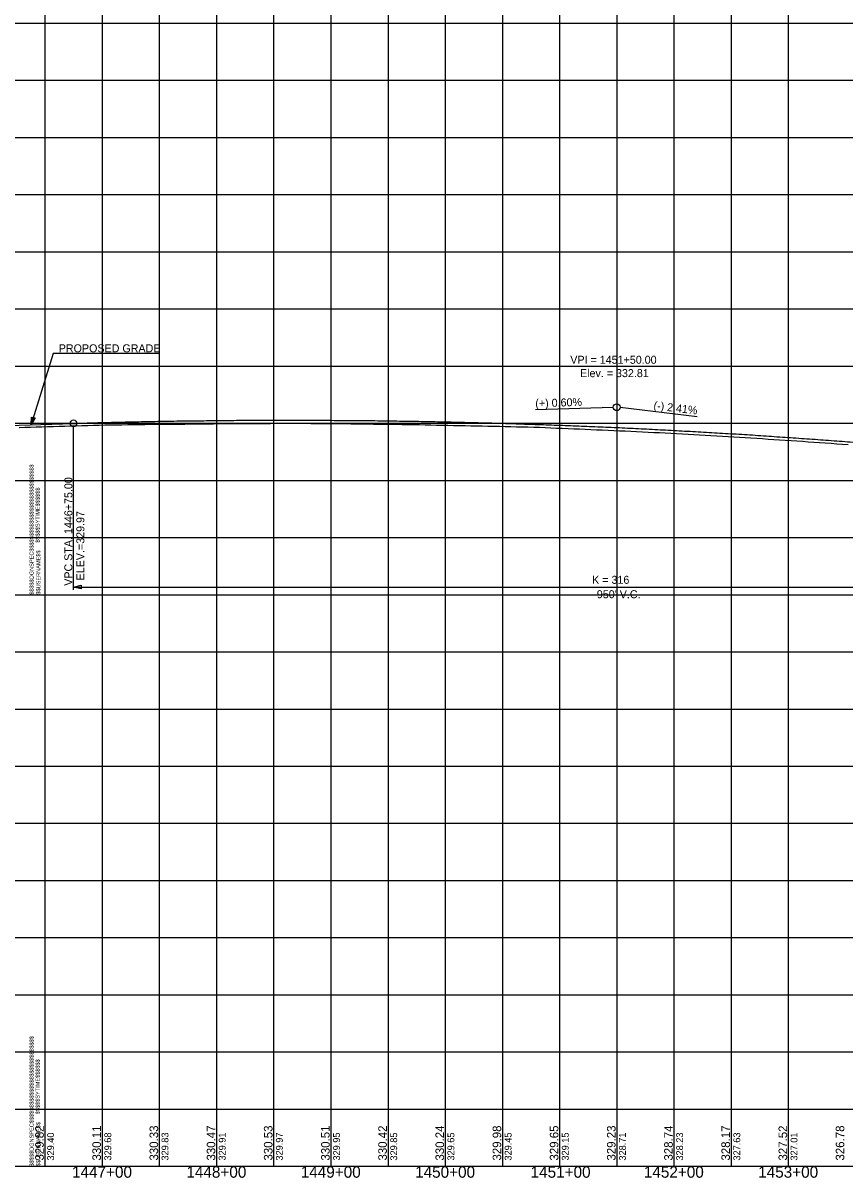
# Model space of a CAD drawing. Extents: x -90830 to 2015517, y -20856 to 836331.
# Drawn here: x 33554 to 34273, y -10807 to -9797 of the extents above; entities that cross this region are included whole.
import ezdxf

# ---------------------------------------------------------------- set-up
doc = ezdxf.new("R2010")
doc.units = 0
for name, color, linetype in [('Level 1', 7, 'Continuous'), ('RD_DDB_GradeTX', 7, 'Continuous'), ('RD_DDB_Profile_Elev', 7, 'Continuous'), ('RD_DDB_Profile_EX', 7, 'Continuous'), ('RD_DDB_Profile_Lbl', 7, 'Continuous'), ('RD_DDB_Profile_PR', 7, 'Continuous'), ('RD_DDB_StaTX', 7, 'Continuous'), ('RD_DDB_StripGrade', 7, 'Continuous'), ('RD_DDB_VCLbl', 7, 'Continuous'), ('RD_GPK_Profile_Cell', 7, 'Continuous'), ('RD_PD_Final_TX', 7, 'Continuous'), ('RD_TX_Drainage', 7, 'Continuous')]:
    doc.layers.add(name, color=color, linetype=linetype)

msp = doc.modelspace()

# ---------------------------------------------------------------- linework, layer by layer
at = {"layer": 'Level 1'}
for p, q in [((33573.5, -9297.1), (33573.5, -9797.1)), ((33573.5, -9297.1), (33573.5, -9797.1)), ((33573.5, -9297.1), (33573.5, -9797.1)), ((33623.5, -9297.1), (33623.5, -9797.1)), ((33673.5, -9297.1), (33673.5, -9797.1)), ((33723.5, -9297.1), (33723.5, -9797.1)), ((33773.5, -9297.1), (33773.5, -9797.1)), ((33823.5, -9297.1), (33823.5, -9797.1)), ((33873.5, -9297.1), (33873.5, -9797.1)), ((33923.5, -9297.1), (33923.5, -9797.1)), ((33973.5, -9297.1), (33973.5, -9797.1)), ((34023.5, -9297.1), (34023.5, -9797.1)), ((34073.5, -9297.1), (34073.5, -9797.1)), ((34123.5, -9297.1), (34123.5, -9797.1)), ((34173.5, -9297.1), (34173.5, -9797.1)), ((34223.5, -9297.1), (34223.5, -9797.1)), ((31973.5, -9797.1), (33573.5, -9797.1)), ((31973.5, -9797.1), (33573.5, -9797.1)), ((33573.5, -9797.1), (33573.5, -10297.1)), ((33573.5, -9797.1), (33573.5, -10297.1)), ((33573.5, -9797.1), (35173.5, -9797.1)), ((33573.5, -9797.1), (33573.5, -10297.1)), ((33573.5, -9797.1), (35173.5, -9797.1)), ((33623.5, -9797.1), (33623.5, -10297.1)), ((33673.5, -9797.1), (33673.5, -10297.1)), ((33723.5, -9797.1), (33723.5, -10297.1)), ((33773.5, -9797.1), (33773.5, -10297.1)), ((33823.5, -9797.1), (33823.5, -10297.1)), ((33873.5, -9797.1), (33873.5, -10297.1)), ((33923.5, -9797.1), (33923.5, -10297.1)), ((33973.5, -9797.1), (33973.5, -10297.1)), ((34023.5, -9797.1), (34023.5, -10297.1)), ((34073.5, -9797.1), (34073.5, -10297.1)), ((34123.5, -9797.1), (34123.5, -10297.1)), ((34173.5, -9797.1), (34173.5, -10297.1)), ((34223.5, -9797.1), (34223.5, -10297.1)), ((31973.5, -9847.1), (33573.5, -9847.1)), ((33573.5, -9847.1), (35173.5, -9847.1)), ((31973.5, -9897.1), (33573.5, -9897.1)), ((33573.5, -9897.1), (35173.5, -9897.1)), ((31973.5, -9947.1), (33573.5, -9947.1)), ((33573.5, -9947.1), (35173.5, -9947.1)), ((31973.5, -9997.1), (33573.5, -9997.1)), ((33573.5, -9997.1), (35173.5, -9997.1)), ((31973.5, -10047.1), (33573.5, -10047.1)), ((33573.5, -10047.1), (35173.5, -10047.1)), ((31973.5, -10097.1), (33573.5, -10097.1)), ((33573.5, -10097.1), (35173.5, -10097.1)), ((31973.5, -10147.1), (33573.5, -10147.1)), ((33573.5, -10147.1), (35173.5, -10147.1)), ((31973.5, -10197.1), (33573.5, -10197.1)), ((33573.5, -10197.1), (35173.5, -10197.1)), ((31973.5, -10247.1), (33573.5, -10247.1)), ((33573.5, -10247.1), (35173.5, -10247.1)), ((31973.5, -10297.1), (33573.5, -10297.1)), ((31973.5, -10297.1), (33573.5, -10297.1)), ((33573.5, -10297.1), (33573.5, -10797.1)), ((33573.5, -10297.1), (33573.5, -10797.1)), ((33573.5, -10297.1), (35173.5, -10297.1)), ((33573.5, -10297.1), (35173.5, -10297.1)), ((33573.5, -10297.1), (33573.5, -10797.1)), ((33623.5, -10297.1), (33623.5, -10797.1)), ((33673.5, -10297.1), (33673.5, -10797.1)), ((33723.5, -10297.1), (33723.5, -10797.1)), ((33773.5, -10297.1), (33773.5, -10797.1)), ((33823.5, -10297.1), (33823.5, -10797.1)), ((33873.5, -10297.1), (33873.5, -10797.1)), ((33923.5, -10297.1), (33923.5, -10797.1)), ((33973.5, -10297.1), (33973.5, -10797.1)), ((34023.5, -10297.1), (34023.5, -10797.1)), ((34073.5, -10297.1), (34073.5, -10797.1)), ((34123.5, -10297.1), (34123.5, -10797.1)), ((34173.5, -10297.1), (34173.5, -10797.1)), ((34223.5, -10297.1), (34223.5, -10797.1)), ((31973.5, -10347.1), (33573.5, -10347.1)), ((33573.5, -10347.1), (35173.5, -10347.1)), ((31973.5, -10397.1), (33573.5, -10397.1)), ((33573.5, -10397.1), (35173.5, -10397.1)), ((31973.5, -10447.1), (33573.5, -10447.1)), ((33573.5, -10447.1), (35173.5, -10447.1)), ((31973.5, -10497.1), (33573.5, -10497.1)), ((33573.5, -10497.1), (35173.5, -10497.1)), ((31973.5, -10547.1), (33573.5, -10547.1)), ((33573.5, -10547.1), (35173.5, -10547.1)), ((31973.5, -10597.1), (33573.5, -10597.1)), ((33573.5, -10597.1), (35173.5, -10597.1)), ((31973.5, -10647.1), (33573.5, -10647.1)), ((33573.5, -10647.1), (35173.5, -10647.1)), ((31973.5, -10697.1), (33573.5, -10697.1)), ((33573.5, -10697.1), (35173.5, -10697.1)), ((31973.5, -10747.1), (33573.5, -10747.1)), ((33573.5, -10747.1), (35173.5, -10747.1)), ((31973.5, -10797.1), (33573.5, -10797.1)), ((33573.5, -10797.1), (35173.5, -10797.1))]:
    msp.add_line(p, q, dxfattribs=at)
at = {"layer": 'RD_DDB_GradeTX'}
for p, q in [((34002.5, -10135.2), (34070.5, -10133.2)), ((34143.9, -10141.6), (34076.4, -10133.4))]:
    msp.add_line(p, q, dxfattribs=at)
msp.add_circle((34073.5, -10133.1), 3, dxfattribs=at)
at = {"layer": 'RD_DDB_Profile_EX'}
for points in [[(33550.9, -10150.9), (33555.9, -10150.7), (33560.9, -10150.5), (33565.9, -10150.3), (33570.9, -10150.2), (33575.9, -10150), (33580.9, -10149.9), (33585.9, -10149.8), (33590.9, -10149.6), (33595.9, -10149.5), (33600.9, -10149.3), (33605.9, -10149.2), (33610.9, -10149.1), (33615.9, -10148.9), (33620.9, -10148.8), (33625.9, -10148.6), (33630.9, -10148.5), (33635.9, -10148.4), (33640.9, -10148.4), (33645.9, -10148.3), (33650.9, -10148.2), (33655.9, -10148.2), (33660.9, -10148.1), (33665.9, -10148), (33670.9, -10148), (33675.9, -10147.9), (33680.9, -10147.9), (33685.9, -10147.9), (33690.9, -10147.8), (33695.9, -10147.8), (33700.9, -10147.7), (33705.9, -10147.7), (33710.9, -10147.7), (33715.9, -10147.6), (33720.9, -10147.6), (33725.9, -10147.5), (33730.9, -10147.5), (33735.9, -10147.5), (33740.9, -10147.4), (33745.9, -10147.4), (33750.9, -10147.4), (33755.9, -10147.3), (33760.9, -10147.3), (33765.9, -10147.3), (33770.9, -10147.3), (33775.9, -10147.2), (33780.9, -10147.2), (33785.9, -10147.2), (33790.9, -10147.2), (33795.9, -10147.2), (33800.9, -10147.2), (33805.9, -10147.3), (33810.9, -10147.3), (33815.9, -10147.3), (33820.9, -10147.4), (33825.9, -10147.4), (33830.9, -10147.4), (33835.9, -10147.5), (33840.9, -10147.6), (33845.9, -10147.6), (33850.9, -10147.7), (33855.9, -10147.7), (33860.9, -10147.8), (33865.9, -10147.8), (33870.9, -10147.9), (33875.9, -10147.9), (33880.9, -10148), (33885.9, -10148.1), (33890.9, -10148.2), (33895.9, -10148.2), (33900.9, -10148.3), (33905.9, -10148.4), (33910.9, -10148.6), (33915.9, -10148.7), (33920.9, -10148.8)], [(33920.9, -10148.8), (33925.9, -10148.9), (33930.9, -10149), (33935.9, -10149.1), (33940.9, -10149.2), (33945.9, -10149.4), (33950.9, -10149.5), (33955.9, -10149.5), (33960.9, -10149.6), (33965.9, -10149.7), (33970.9, -10149.8), (33975.9, -10149.9), (33980.9, -10150.1), (33985.9, -10150.2), (33990.9, -10150.3), (33995.9, -10150.4), (34000.9, -10150.6), (34005.9, -10150.7), (34010.9, -10150.9), (34015.9, -10151.1), (34020.9, -10151.3), (34025.9, -10151.5), (34030.9, -10151.7), (34035.9, -10151.9), (34040.9, -10152.1), (34045.9, -10152.3), (34050.9, -10152.5), (34055.9, -10152.8), (34060.9, -10153), (34065.9, -10153.2), (34070.9, -10153.5), (34075.9, -10153.7), (34080.9, -10153.9), (34085.9, -10154.2), (34090.9, -10154.4), (34095.9, -10154.6), (34100.9, -10154.9), (34105.9, -10155.1), (34110.9, -10155.3), (34115.9, -10155.6), (34120.9, -10155.8), (34125.9, -10156.1), (34130.9, -10156.4), (34135.9, -10156.7), (34140.9, -10157), (34145.9, -10157.3), (34150.9, -10157.6), (34155.9, -10157.9), (34160.9, -10158.2), (34165.9, -10158.5), (34170.9, -10158.8), (34175.9, -10159.1), (34180.9, -10159.4), (34185.9, -10159.6), (34190.9, -10160), (34195.9, -10160.3), (34200.9, -10160.6), (34205.9, -10161), (34210.9, -10161.3), (34215.9, -10161.6), (34220.9, -10161.9), (34225.9, -10162.2), (34230.9, -10162.6), (34235.9, -10162.9), (34240.9, -10163.3), (34245.9, -10163.7), (34250.9, -10164), (34255.9, -10164.4), (34260.9, -10164.7), (34265.9, -10165.1), (34270.9, -10165.5), (34275.9, -10165.8)]]:
    msp.add_lwpolyline(points, dxfattribs=at)
at = {"layer": 'RD_DDB_Profile_PR'}
msp.add_line((32728.5, -10173.2), (33598.5, -10147.3), dxfattribs=at)
msp.add_spline([(33598.5, -10147.3), (33617.5, -10146.7), (33636.5, -10146.2), (33655.5, -10145.8), (33674.5, -10145.4), (33693.5, -10145.1), (33712.5, -10144.9), (33731.5, -10144.7), (33750.5, -10144.5), (33769.5, -10144.5), (33788.5, -10144.4), (33807.5, -10144.5), (33826.5, -10144.6), (33845.5, -10144.7), (33864.5, -10144.9), (33883.5, -10145.2), (33902.5, -10145.5), (33921.5, -10145.9), (33940.5, -10146.3), (33959.5, -10146.8), (33978.5, -10147.3), (33997.5, -10148), (34016.5, -10148.6), (34035.5, -10149.3), (34054.5, -10150.1), (34073.5, -10150.9), (34092.5, -10151.8), (34111.5, -10152.8), (34130.5, -10153.8), (34149.5, -10154.9), (34168.5, -10156), (34187.5, -10157.1), (34206.5, -10158.4), (34225.5, -10159.7), (34244.5, -10161), (34263.5, -10162.4), (34282.5, -10163.9), (34301.5, -10165.4), (34320.5, -10167), (34339.5, -10168.6), (34358.5, -10170.3), (34377.5, -10172.1), (34396.5, -10173.9), (34415.5, -10175.7), (34434.5, -10177.7), (34453.5, -10179.6), (34472.5, -10181.7), (34491.5, -10183.8), (34510.5, -10185.9), (34529.5, -10188.1), (34548.5, -10190.4)], degree=3, dxfattribs=at)
at = {"layer": 'RD_DDB_VCLbl'}
for p, q in [((33598.5, -10292.9), (33598.5, -10150.3)), ((33598.5, -10290.4), (34548.5, -10290.4))]:
    msp.add_line(p, q, dxfattribs=at)
msp.add_circle((33598.5, -10147.3), 3, dxfattribs=at)
at = {"layer": 'RD_GPK_Profile_Cell'}
msp.add_line((4823.5, -10797.1), (75223.5, -10797.1), dxfattribs=at)
at = {"layer": 'RD_PD_Final_TX'}
for p, q in [((33561.6, -10148.3), (33561.9, -10141.7)), ((33561.9, -10141.7), (33565, -10142.6)), ((33563.5, -10142.1), (33561.6, -10148.3)), ((33561.6, -10148.3), (33565, -10142.6))]:
    msp.add_line(p, q, dxfattribs=at)
for points in [[(33674, -10086), (33580.7, -10086), (33561.6, -10148.3)], [(33563.4, -10142.2), (33561.7, -10148), (33563.4, -10142.1), (33561.7, -10147.7), (33563.3, -10142.2), (33561.7, -10147.5), (33563.2, -10142.1), (33561.7, -10147.3), (33563.2, -10142.1), (33561.7, -10146.9), (33563.1, -10142.1), (33561.8, -10146.5), (33563, -10142.1), (33561.8, -10146.2), (33563, -10142), (33561.8, -10145.9), (33562.9, -10142.1), (33561.8, -10145.6), (33562.8, -10142), (33561.8, -10145.4), (33562.7, -10142), (33561.8, -10145), (33562.7, -10142), (33561.9, -10144.6), (33562.6, -10141.9), (33561.9, -10144.3), (33562.5, -10141.9), (33561.9, -10143.8), (33562.4, -10141.9), (33561.9, -10143.4), (33562.3, -10141.8), (33561.9, -10143.1), (33562.3, -10141.8), (33561.9, -10142.8), (33562.2, -10141.8), (33562, -10142.5), (33562.1, -10141.8), (33562, -10142.1), (33562, -10141.8)], [(33561.8, -10147.9), (33563.5, -10142.2), (33561.9, -10147.8), (33563.6, -10142.3), (33562, -10147.6), (33563.7, -10142.2), (33562.1, -10147.4), (33563.7, -10142.3), (33562.2, -10147.2), (33563.8, -10142.3), (33562.3, -10147), (33563.8, -10142.3), (33562.5, -10146.8), (33563.9, -10142.3), (33562.6, -10146.5), (33564, -10142.3), (33562.8, -10146.3), (33564, -10142.3), (33562.9, -10146), (33564.1, -10142.4), (33563.1, -10145.8), (33564.2, -10142.4), (33563.2, -10145.5), (33564.2, -10142.4), (33563.4, -10145.2), (33564.3, -10142.4), (33563.6, -10145), (33564.3, -10142.4), (33563.7, -10144.7), (33564.4, -10142.5), (33563.9, -10144.4), (33564.5, -10142.5), (33564, -10144.1), (33564.5, -10142.6), (33564.2, -10143.9), (33564.6, -10142.6), (33564.4, -10143.6), (33564.7, -10142.6), (33564.5, -10143.4), (33564.8, -10142.6), (33564.6, -10143.2), (33564.9, -10142.7), (33564.9, -10142.6), (33564.8, -10142.7)]]:
    msp.add_lwpolyline(points, dxfattribs=at)
at = {"layer": 'RD_TX_Drainage'}
msp.add_lwpolyline([(33605.1, -10292), (33598.5, -10290.4), (33605.1, -10288.7)], close=True, dxfattribs=at)

# ---------------------------------------------------------------- texts
at = {"layer": 'Level 1'}
for s, p in [('$$$$$DGNSPEC$$$$$$$$$$$$$$$$$$$$$$$$$$$$', (33563.6, -10297.2)), ('$$$$$SYTIME$$$$$$', (33568.9, -10251.6)), ('$$USERNAME$$', (33569.5, -10297)), ('$$$$$DGNSPEC$$$$$$$$$$$$$$$$$$$$$$$$$$$$', (33563.6, -10797.2)), ('$$$$$SYTIME$$$$$$', (33568.9, -10751.6)), ('$$USERNAME$$', (33569.5, -10797))]:
    msp.add_text(s, height=3.544, rotation=90, dxfattribs=at).set_placement(p)
at = {"layer": 'RD_DDB_GradeTX'}
for s, rotation, p in [('(+) 0.60%', 1.7104, (34002.4, -10133.2)), ('(-) 2.41%', 353.1197, (34105.4, -10134.9))]:
    msp.add_text(s, height=7, rotation=rotation, dxfattribs=at).set_placement(p)
at = {"layer": 'RD_DDB_Profile_Elev'}
for s, p in [('329.82', (33572.5, -10792.1)), ('330.11', (33622.5, -10792.1)), ('330.33', (33672.5, -10792.1)), ('330.47', (33722.5, -10792.1)), ('330.53', (33772.5, -10792.1)), ('330.51', (33822.5, -10792.1)), ('330.42', (33872.5, -10792.1)), ('330.24', (33922.5, -10792.1)), ('329.98', (33972.5, -10792.1)), ('329.65', (34022.5, -10792.1)), ('329.23', (34072.5, -10792.1)), ('328.74', (34122.5, -10792.1)), ('328.17', (34172.5, -10792.1)), ('327.52', (34222.5, -10792.1)), ('326.78', (34272.5, -10792.1))]:
    msp.add_text(s, height=7.5, rotation=90, dxfattribs=at).set_placement(p)
at = {"layer": 'RD_DDB_Profile_Lbl'}
for s, p in [('VPI = 1451+50.00', (34032.9, -10095.1)), ('Elev. = 332.81', (34041.4, -10106.8))]:
    msp.add_text(s, height=7, dxfattribs=at).set_placement(p)
at = {"layer": 'RD_DDB_StaTX'}
for s, p in [('1447+00', (33597.2, -10807.1)), ('1448+00', (33697.2, -10807.1)), ('1449+00', (33797.2, -10807.1)), ('1450+00', (33897.2, -10807.1)), ('1451+00', (33998.2, -10807.1)), ('1452+00', (34097.2, -10807.1)), ('1453+00', (34197.2, -10807.1))]:
    msp.add_text(s, height=10, dxfattribs=at).set_placement(p)
at = {"layer": 'RD_DDB_StripGrade'}
for s, height, p in [('VPC STA. 1446+75.00 ', 7, (33597.5, -10289.3)), ('ELEV.=329.97', 7, (33608, -10284.6)), ('329.40', 6, (33581.5, -10792.1)), ('329.68', 6, (33631.5, -10792.1)), ('329.83', 6, (33681.5, -10792.1)), ('329.91', 6, (33731.5, -10792.1)), ('329.97', 6, (33781.5, -10792.1)), ('329.95', 6, (33831.5, -10792.1)), ('329.85', 6, (33881.5, -10792.1)), ('329.65', 6, (33931.5, -10792.1)), ('329.45', 6, (33981.5, -10792.1)), ('329.15', 6, (34031.5, -10792.1)), ('328.71', 6, (34081.5, -10792.1)), ('328.23', 6, (34131.5, -10792.1)), ('327.63', 6, (34181.5, -10792.1)), ('327.01', 6, (34231.5, -10792.1))]:
    msp.add_text(s, height=height, rotation=90, dxfattribs=at).set_placement(p)
at = {"layer": 'RD_DDB_VCLbl'}
for s, p in [('K = 316', (34052, -10287.6)), ("950' V.C.", (34056.1, -10300.2))]:
    msp.add_text(s, height=7, dxfattribs=at).set_placement(p)
at = {"layer": 'RD_PD_Final_TX'}
msp.add_text('PROPOSED GRADE', height=7, dxfattribs=at).set_placement((33585.6, -10085.1))

doc.saveas('drawing.dxf')
